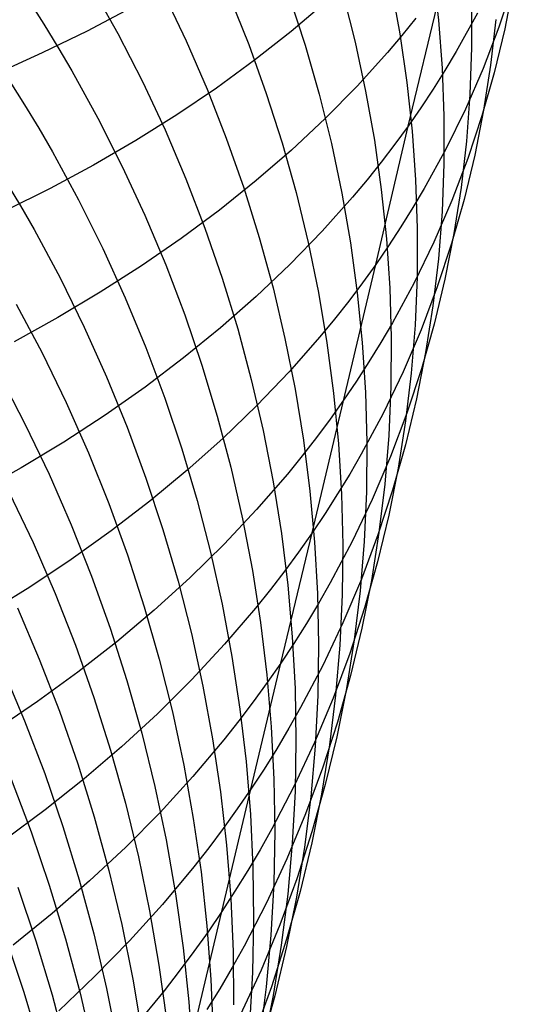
# Model space of a CAD drawing. Extents: x -383 to 1849, y -1185 to -529.
# Tile 262 of 656: x 223.26 to 227.35, y -1097.12 to -1088.96. Entities that reach past the tile are written whole.
import ezdxf

# ---------------------------------------------------------------- set-up
doc = ezdxf.new("R2010")
doc.units = 0
doc.layers.add('PREDEFINITO', color=7, linetype='CONTINUOUS')

msp = doc.modelspace()

# ---------------------------------------------------------------- linework, layer by layer
at = {"layer": 'PREDEFINITO'}
for p, q in [((226.6853, -1088.5695, 528.1522), (226.7304, -1088.9674, 527.8653)), ((223.8538, -1088.689, 539.2612), (224.0716, -1089.0791, 539.0657)), ((226.3352, -1088.6788, 530.0719), (226.409, -1089.081, 529.7981)), ((226.4782, -1089.8462, 515.6851), (226.7636, -1088.6601, 514.3184)), ((227.3472, -1088.6778, 519.3194), (227.231, -1089.0253, 518.9951)), ((227.3503, -1088.6749, 521.6464), (227.2787, -1089.0408, 521.3276)), ((224.4486, -1088.7412, 537.4846), (224.6376, -1089.1385, 537.2721)), ((224.9964, -1088.7693, 535.6771), (225.1569, -1089.1709, 535.4483)), ((225.4918, -1088.7716, 533.8379), (225.6234, -1089.1755, 533.5933)), ((225.9358, -1088.7453, 531.9673), (226.0383, -1089.1497, 531.7076)), ((223.3349, -1088.8091, 540.9168), (223.4566, -1089.0001, 540.8271)), ((224.1768, -1088.8691, 508.2359), (223.8161, -1089.059, 507.9608)), ((225.7995, -1088.8148, 511.3672), (225.5087, -1089.0618, 511.0621)), ((227.0029, -1088.8041, 525.9124), (227.0041, -1089.1943, 525.6119)), ((226.5424, -1088.9522, 513.9973), (226.4262, -1089.0955, 513.8383)), ((227.0539, -1088.909, 516.6481), (226.8775, -1089.2282, 516.3241)), ((227.2046, -1088.9617, 523.6377), (227.1619, -1089.3399, 523.3267)), ((223.4566, -1089.0001, 540.8271), (223.5745, -1089.1929, 540.736)), ((226.7304, -1088.9674, 527.8653), (226.7604, -1089.3651, 527.5761)), ((227.231, -1089.0253, 518.9951), (227.0995, -1089.3678, 518.6721)), ((227.2787, -1089.0408, 521.3276), (227.1919, -1089.4031, 521.0091)), ((223.8161, -1089.059, 507.9608), (223.4451, -1089.2396, 507.6927)), ((224.0716, -1089.0791, 539.0657), (224.2746, -1089.4751, 538.8649)), ((225.5087, -1089.0618, 511.0621), (225.205, -1089.3005, 510.7624)), ((226.4262, -1089.0955, 513.8383), (226.3062, -1089.2369, 513.6802)), ((226.409, -1089.081, 529.7981), (226.4678, -1089.484, 529.5214)), ((223.5745, -1089.1929, 540.736), (223.6887, -1089.3873, 540.6436)), ((224.6376, -1089.1385, 537.2721), (224.8116, -1089.5405, 537.0547)), ((225.1569, -1089.1709, 535.4483), (225.3024, -1089.5762, 535.2151)), ((225.6234, -1089.1755, 533.5933), (225.74, -1089.5822, 533.3448)), ((226.0383, -1089.1497, 531.7076), (226.1258, -1089.5559, 531.4444)), ((227.0041, -1089.1943, 525.6119), (226.9902, -1089.5831, 525.3101)), ((223.4451, -1089.2396, 507.6927), (223.0644, -1089.411, 507.4317)), ((226.3062, -1089.2369, 513.6802), (226.0552, -1089.5139, 513.3671)), ((226.8775, -1089.2282, 516.3241), (226.7835, -1089.3853, 516.1632)), ((225.205, -1089.3005, 510.7624), (224.8889, -1089.5308, 510.4681)), ((226.7604, -1089.3651, 527.5761), (226.7753, -1089.7622, 527.2849)), ((227.0995, -1089.3678, 518.6721), (226.9526, -1089.7051, 518.3507)), ((227.1619, -1089.3399, 523.3267), (227.1041, -1089.7152, 523.0153)), ((223.6887, -1089.3873, 540.6436), (223.906, -1089.7808, 540.4548)), ((226.7835, -1089.3853, 516.1632), (226.6856, -1089.5407, 516.003)), ((227.1919, -1089.4031, 521.0091), (227.0897, -1089.7613, 520.6911)), ((223.1766, -1089.4755, 542.302), (223.2978, -1089.6683, 542.2155)), ((224.2746, -1089.4751, 538.8649), (224.4626, -1089.8764, 538.6592)), ((224.8889, -1089.5308, 510.4681), (224.5608, -1089.7525, 510.1797)), ((226.0552, -1089.5139, 513.3671), (225.7901, -1089.7831, 513.0584)), ((226.4678, -1089.484, 529.5214), (226.5116, -1089.8874, 529.242)), ((224.8116, -1089.5405, 537.0547), (224.9707, -1089.9468, 536.8327)), ((225.3024, -1089.5762, 535.2151), (225.433, -1089.9848, 534.9779)), ((225.74, -1089.5822, 533.3448), (225.8417, -1089.9911, 533.0927)), ((226.1258, -1089.5559, 531.4444), (226.1984, -1089.9633, 531.178)), ((226.6856, -1089.5407, 516.003), (226.5838, -1089.6944, 515.8436)), ((226.9902, -1089.5831, 525.3101), (226.9611, -1089.9699, 525.0072)), ((223.2978, -1089.6683, 542.2155), (223.4153, -1089.8628, 542.1276)), ((226.5838, -1089.6944, 515.8436), (226.4782, -1089.8462, 515.6851)), ((224.5608, -1089.7525, 510.1797), (224.2212, -1089.9653, 509.8973)), ((226.7753, -1089.7622, 527.2849), (226.7751, -1090.1582, 526.992)), ((226.9526, -1089.7051, 518.3507), (226.7902, -1090.0365, 518.0314)), ((227.0897, -1089.7613, 520.6911), (226.9722, -1090.115, 520.374)), ((227.1041, -1089.7152, 523.0153), (227.031, -1090.0872, 522.7039)), ((223.906, -1089.7808, 540.4548), (224.1083, -1090.1802, 540.261)), ((225.7901, -1089.7831, 513.0584), (225.5112, -1090.0442, 512.7544)), ((226.2101, -1090.9919, 517.0892), (226.4782, -1089.8462, 515.6851)), ((226.4782, -1089.8462, 515.6851), (226.3686, -1089.9962, 515.5274)), ((223.4153, -1089.8628, 542.1276), (223.5291, -1090.0589, 542.0385)), ((224.4626, -1089.8764, 538.6592), (224.6356, -1090.2825, 538.4488)), ((226.5116, -1089.8874, 529.242), (226.5404, -1090.2906, 528.9604)), ((224.2212, -1089.9653, 509.8973), (223.8706, -1090.1692, 509.6213)), ((224.9707, -1089.9468, 536.8327), (225.1148, -1090.357, 536.6065)), ((225.433, -1089.9848, 534.9779), (225.5486, -1090.3962, 534.7368)), ((225.8417, -1089.9911, 533.0927), (225.9283, -1090.4019, 532.8373)), ((226.1984, -1089.9633, 531.178), (226.2559, -1090.3715, 530.9089)), ((226.3686, -1089.9962, 515.5274), (226.2553, -1090.1444, 515.3707)), ((226.9611, -1089.9699, 525.0072), (226.9169, -1090.3542, 524.7035)), ((223.5291, -1090.0589, 542.0385), (223.7454, -1090.4561, 541.8564)), ((225.5112, -1090.0442, 512.7544), (225.2189, -1090.2972, 512.4552)), ((226.7902, -1090.0365, 518.0314), (226.6124, -1090.3617, 517.7145)), ((227.031, -1090.0872, 522.7039), (226.9426, -1090.4555, 522.3926)), ((223.8706, -1090.1692, 509.6213), (223.5093, -1090.364, 509.3518)), ((224.1083, -1090.1802, 540.261), (224.2957, -1090.5851, 540.0625)), ((226.2553, -1090.1444, 515.3707), (226.1381, -1090.2906, 515.2149)), ((226.7751, -1090.1582, 526.992), (226.7598, -1090.5527, 526.6978)), ((226.9722, -1090.115, 520.374), (226.8394, -1090.4636, 520.0583)), ((223.1459, -1090.3097, 543.617), (223.263, -1090.5059, 543.5324)), ((224.6356, -1090.2825, 538.4488), (224.7937, -1090.6931, 538.2341)), ((225.2189, -1090.2972, 512.4552), (224.9139, -1090.5417, 512.1613)), ((226.1381, -1090.2906, 515.2149), (226.0172, -1090.4349, 515.0601)), ((226.5404, -1090.2906, 528.9604), (226.554, -1090.6932, 528.6769)), ((223.5093, -1090.364, 509.3518), (223.1378, -1090.5495, 509.0892)), ((225.1148, -1090.357, 536.6065), (225.244, -1090.7705, 536.3764)), ((225.5486, -1090.3962, 534.7368), (225.6492, -1090.8099, 534.4922)), ((225.9283, -1090.4019, 532.8373), (226, -1090.814, 532.5788)), ((226.2559, -1090.3715, 530.9089), (226.2984, -1090.7801, 530.6372)), ((226.6124, -1090.3617, 517.7145), (226.5176, -1090.5218, 517.557)), ((226.9169, -1090.3542, 524.7035), (226.8575, -1090.7357, 524.3995)), ((223.263, -1090.5059, 543.5324), (223.3764, -1090.7037, 543.4465)), ((223.7454, -1090.4561, 541.8564), (223.9468, -1090.8592, 541.6694)), ((226.0172, -1090.4349, 515.0601), (225.7645, -1090.7177, 514.7536)), ((226.8394, -1090.4636, 520.0583), (226.6911, -1090.8069, 519.7442)), ((226.9426, -1090.4555, 522.3926), (226.8389, -1090.8197, 522.082)), ((224.2957, -1090.5851, 540.0625), (224.4681, -1090.9949, 539.8594)), ((224.9139, -1090.5417, 512.1613), (224.5964, -1090.7778, 511.8727)), ((226.5176, -1090.5218, 517.557), (226.419, -1090.6803, 517.4003)), ((226.7598, -1090.5527, 526.6978), (226.7294, -1090.9453, 526.4025)), ((223.3764, -1090.7037, 543.4465), (223.592, -1091.1043, 543.2712)), ((224.7937, -1090.6931, 538.2341), (224.9368, -1091.1076, 538.0152)), ((225.7645, -1090.7177, 514.7536), (225.4976, -1090.9925, 514.4513)), ((226.419, -1090.6803, 517.4003), (226.3165, -1090.837, 517.2443)), ((226.554, -1090.6932, 528.6769), (226.5526, -1091.0948, 528.3917)), ((226.8575, -1090.7357, 524.3995), (226.7829, -1091.114, 524.0953)), ((224.5964, -1090.7778, 511.8727), (224.2669, -1091.0051, 511.5898)), ((225.244, -1090.7705, 536.3764), (225.3581, -1091.1869, 536.1425)), ((225.6492, -1090.8099, 534.4922), (225.7348, -1091.2255, 534.2443)), ((226, -1090.814, 532.5788), (226.0567, -1091.2269, 532.3176)), ((226.3165, -1090.837, 517.2443), (226.2101, -1090.9919, 517.0892)), ((226.2984, -1090.7801, 530.6372), (226.3259, -1091.1887, 530.3633)), ((226.6911, -1090.8069, 519.7442), (226.5274, -1091.1443, 519.432)), ((226.8389, -1090.8197, 522.082), (226.7199, -1091.1794, 521.7723)), ((223.9468, -1090.8592, 541.6694), (224.1332, -1091.2679, 541.478)), ((224.4681, -1090.9949, 539.8594), (224.6256, -1091.4091, 539.6522)), ((225.4976, -1090.9925, 514.4513), (225.217, -1091.2592, 514.1537)), ((225.6822, -1093.2172, 519.9523), (226.2101, -1090.9919, 517.0892)), ((226.2101, -1090.9919, 517.0892), (226.0998, -1091.1449, 516.9349)), ((226.7294, -1090.9453, 526.4025), (226.6838, -1091.3354, 526.1065)), ((224.2669, -1091.0051, 511.5898), (223.9259, -1091.2235, 511.3128)), ((223.592, -1091.1043, 543.2712), (223.7926, -1091.511, 543.0912)), ((224.9368, -1091.1076, 538.0152), (225.065, -1091.5255, 537.7925)), ((226.0998, -1091.1449, 516.9349), (225.9857, -1091.296, 516.7815)), ((226.5274, -1091.1443, 519.432), (226.3482, -1091.4756, 519.1222)), ((226.5526, -1091.0948, 528.3917), (226.5361, -1091.4949, 528.1052)), ((226.7829, -1091.114, 524.0953), (226.693, -1091.4884, 523.7915)), ((223.9259, -1091.2235, 511.3128), (223.5739, -1091.4329, 511.042)), ((225.3581, -1091.1869, 536.1425), (225.4572, -1091.6057, 535.9053)), ((225.7348, -1091.2255, 534.2443), (225.8053, -1091.6425, 533.9936)), ((226.0567, -1091.2269, 532.3176), (226.0983, -1091.6403, 532.0539)), ((226.3259, -1091.1887, 530.3633), (226.3383, -1091.5967, 530.0875)), ((226.7199, -1091.1794, 521.7723), (226.5855, -1091.534, 521.4638)), ((223.229, -1091.3216, 544.8675), (223.4435, -1091.7259, 544.6989)), ((224.1332, -1091.2679, 541.478), (224.3046, -1091.6815, 541.2822)), ((225.217, -1091.2592, 514.1537), (224.923, -1091.5175, 513.8608)), ((225.9857, -1091.296, 516.7815), (225.8679, -1091.4452, 516.629)), ((224.6256, -1091.4091, 539.6522), (224.768, -1091.8274, 539.441)), ((226.6838, -1091.3354, 526.1065), (226.623, -1091.7227, 525.8101)), ((223.5739, -1091.4329, 511.042), (223.2113, -1091.633, 510.7777)), ((225.8679, -1091.4452, 516.629), (225.7462, -1091.5925, 516.4775)), ((226.3482, -1091.4756, 519.1222), (226.2528, -1091.6387, 518.9682)), ((226.693, -1091.4884, 523.7915), (226.5879, -1091.8588, 523.4882)), ((223.7926, -1091.511, 543.0912), (223.9783, -1091.9233, 542.9069)), ((224.923, -1091.5175, 513.8608), (224.6162, -1091.7674, 513.573)), ((225.065, -1091.5255, 537.7925), (225.178, -1091.9463, 537.5662)), ((226.5855, -1091.534, 521.4638), (226.4358, -1091.8832, 521.1569)), ((226.5361, -1091.4949, 528.1052), (226.5044, -1091.8931, 527.8176)), ((225.4572, -1091.6057, 535.9053), (225.5414, -1092.0265, 535.6649)), ((225.7462, -1091.5925, 516.4775), (225.4921, -1091.8812, 516.1775)), ((225.8053, -1091.6425, 533.9936), (225.8608, -1092.0604, 533.7401)), ((226.0983, -1091.6403, 532.0539), (226.1248, -1092.0537, 531.7881)), ((226.2528, -1091.6387, 518.9682), (226.1536, -1091.8001, 518.815)), ((226.3383, -1091.5967, 530.0875), (226.3356, -1092.0037, 529.8101)), ((223.4435, -1091.7259, 544.6989), (223.643, -1092.1364, 544.5258)), ((224.3046, -1091.6815, 541.2822), (224.461, -1092.0997, 541.0823)), ((226.623, -1091.7227, 525.8101), (226.547, -1092.1067, 525.5136)), ((224.6162, -1091.7674, 513.573), (224.297, -1092.0086, 513.2906)), ((226.1536, -1091.8001, 518.815), (226.0504, -1091.9597, 518.6626)), ((224.768, -1091.8274, 539.441), (224.8954, -1092.2491, 539.2261)), ((225.4921, -1091.8812, 516.1775), (225.2237, -1092.1619, 515.8816)), ((226.4358, -1091.8832, 521.1569), (226.2706, -1092.2266, 520.852)), ((226.5044, -1091.8931, 527.8176), (226.4575, -1092.2889, 527.5294)), ((226.5879, -1091.8588, 523.4882), (226.4675, -1092.2245, 523.1858)), ((223.0895, -1091.9108, 546.3011), (223.3031, -1092.3183, 546.1394)), ((223.9783, -1091.9233, 542.9069), (224.1489, -1092.3408, 542.7183)), ((225.178, -1091.9463, 537.5662), (225.2761, -1092.3697, 537.3367)), ((226.0504, -1091.9597, 518.6626), (225.9433, -1092.1176, 518.5109)), ((224.297, -1092.0086, 513.2906), (223.9659, -1092.241, 513.0137)), ((225.5414, -1092.0265, 535.6649), (225.6104, -1092.4487, 535.4216)), ((225.8608, -1092.0604, 533.7401), (225.9012, -1092.4788, 533.4843)), ((226.1248, -1092.0537, 531.7881), (226.1362, -1092.4665, 531.5204)), ((226.3356, -1092.0037, 529.8101), (226.3178, -1092.4092, 529.5314)), ((223.643, -1092.1364, 544.5258), (223.8274, -1092.5526, 544.3484)), ((224.461, -1092.0997, 541.0823), (224.6024, -1092.522, 540.8786)), ((225.9433, -1092.1176, 518.5109), (225.8324, -1092.2735, 518.3601)), ((226.547, -1092.1067, 525.5136), (226.4558, -1092.487, 525.2174)), ((225.2237, -1092.1619, 515.8816), (224.9416, -1092.4344, 515.5902)), ((226.2706, -1092.2266, 520.852), (226.0899, -1092.5637, 520.5494)), ((226.4675, -1092.2245, 523.1858), (226.3317, -1092.5851, 522.8847)), ((223.9659, -1092.241, 513.0137), (223.6233, -1092.4644, 512.7426)), ((224.8954, -1092.2491, 539.2261), (225.0079, -1092.6739, 539.0077)), ((225.8324, -1092.2735, 518.3601), (225.7176, -1092.4276, 518.2101)), ((226.4575, -1092.2889, 527.5294), (226.3954, -1092.6818, 527.2408)), ((223.3031, -1092.3183, 546.1394), (223.5017, -1092.7321, 545.9734)), ((224.1489, -1092.3408, 542.7183), (224.3045, -1092.7628, 542.5259)), ((225.2761, -1092.3697, 537.3367), (225.3591, -1092.795, 537.1041)), ((223.6233, -1092.4644, 512.7426), (223.2696, -1092.6785, 512.4776)), ((224.9416, -1092.4344, 515.5902), (224.6462, -1092.6985, 515.3035)), ((225.7176, -1092.4276, 518.2101), (225.5991, -1092.5797, 518.0611)), ((225.6104, -1092.4487, 535.4216), (225.6644, -1092.8719, 535.1758)), ((226.1362, -1092.4665, 531.5204), (226.1325, -1092.8784, 531.2512)), ((226.3178, -1092.4092, 529.5314), (226.2848, -1092.8128, 529.2518)), ((223.8274, -1092.5526, 544.3484), (223.9968, -1092.974, 544.1671)), ((224.6024, -1092.522, 540.8786), (224.7288, -1092.9479, 540.6714)), ((225.9012, -1092.4788, 533.4843), (225.9265, -1092.8973, 533.2264)), ((226.4558, -1092.487, 525.2174), (226.3492, -1092.8631, 524.9217)), ((225.5991, -1092.5797, 518.0611), (225.4768, -1092.7298, 517.9129)), ((226.0899, -1092.5637, 520.5494), (225.9938, -1092.7297, 520.399)), ((226.3317, -1092.5851, 522.8847), (226.1806, -1092.9403, 522.5852)), ((223.2696, -1092.6785, 512.4776), (222.9054, -1092.8833, 512.2189)), ((224.6462, -1092.6985, 515.3035), (224.338, -1092.9541, 515.0218)), ((225.0079, -1092.6739, 539.0077), (225.1052, -1093.1012, 538.7862)), ((226.3954, -1092.6818, 527.2408), (226.3181, -1093.0715, 526.9521)), ((223.5017, -1092.7321, 545.9734), (223.6853, -1093.1517, 545.8033)), ((224.3045, -1092.7628, 542.5259), (224.4451, -1093.189, 542.3298)), ((225.4768, -1092.7298, 517.9129), (225.2214, -1093.0242, 517.6196)), ((225.3591, -1092.795, 537.1041), (225.4271, -1093.2219, 536.8687)), ((225.9938, -1092.7297, 520.399), (225.8938, -1092.894, 520.2494)), ((223.1704, -1092.8813, 547.5925), (223.3686, -1093.2979, 547.4338)), ((225.6644, -1092.8719, 535.1758), (225.7033, -1093.2956, 534.9277)), ((226.1325, -1092.8784, 531.2512), (226.1136, -1093.2889, 530.9807)), ((226.3492, -1092.8631, 524.9217), (226.2275, -1093.2346, 524.627)), ((226.2848, -1092.8128, 529.2518), (226.2367, -1093.2141, 528.9715)), ((224.338, -1092.9541, 515.0218), (224.0174, -1093.2009, 514.7452)), ((224.7288, -1092.9479, 540.6714), (224.8402, -1093.3768, 540.4609)), ((225.8938, -1092.894, 520.2494), (225.79, -1093.0565, 520.1004)), ((225.9265, -1092.8973, 533.2264), (225.9367, -1093.3152, 532.9667)), ((226.1806, -1092.9403, 522.5852), (226.0142, -1093.2895, 522.2877)), ((223.9968, -1092.974, 544.1671), (224.1512, -1093.4001, 543.982)), ((225.2214, -1093.0242, 517.6196), (224.9517, -1093.3106, 517.3304)), ((225.1052, -1093.1012, 538.7862), (225.1875, -1093.5305, 538.5617)), ((225.79, -1093.0565, 520.1004), (225.6822, -1093.2172, 519.9523)), ((226.3181, -1093.0715, 526.9521), (226.2255, -1093.4574, 526.6637)), ((224.0174, -1093.2009, 514.7452), (223.6849, -1093.4388, 514.4741)), ((223.6853, -1093.1517, 545.8033), (223.8538, -1093.5766, 545.6295)), ((224.4451, -1093.189, 542.3298), (224.5706, -1093.6188, 542.1303)), ((225.4224, -1094.2972, 521.4099), (225.6822, -1093.2172, 519.9523)), ((225.4271, -1093.2219, 536.8687), (225.48, -1093.6498, 536.6309)), ((225.6822, -1093.2172, 519.9523), (225.5706, -1093.376, 519.805)), ((226.0142, -1093.2895, 522.2877), (225.8323, -1093.6323, 521.9924)), ((226.1136, -1093.2889, 530.9807), (226.0796, -1093.6975, 530.7093)), ((226.2275, -1093.2346, 524.627), (226.0904, -1093.6009, 524.3335)), ((226.2367, -1093.2141, 528.9715), (226.1734, -1093.6125, 528.6908)), ((223.3686, -1093.2979, 547.4338), (223.5518, -1093.7204, 547.2713)), ((224.9517, -1093.3106, 517.3304), (224.6684, -1093.5886, 517.0455)), ((225.7033, -1093.2956, 534.9277), (225.7271, -1093.7193, 534.6776)), ((225.9367, -1093.3152, 532.9667), (225.9317, -1093.7322, 532.7055)), ((223.6849, -1093.4388, 514.4741), (223.3409, -1093.6676, 514.2086)), ((224.1512, -1093.4001, 543.982), (224.2906, -1093.8305, 543.7935)), ((224.8402, -1093.3768, 540.4609), (224.9365, -1093.8083, 540.2473)), ((225.5706, -1093.376, 519.805), (225.4551, -1093.5329, 519.6585)), ((225.1875, -1093.5305, 538.5617), (225.2548, -1093.9614, 538.3347)), ((225.4551, -1093.5329, 519.6585), (225.3359, -1093.6878, 519.513)), ((226.2255, -1093.4574, 526.6637), (226.1177, -1093.8391, 526.3758)), ((223.8538, -1093.5766, 545.6295), (224.0073, -1094.0062, 545.4521)), ((224.6684, -1093.5886, 517.0455), (224.3717, -1093.8582, 516.7652)), ((226.0904, -1093.6009, 524.3335), (225.9379, -1093.9618, 524.0416)), ((226.1734, -1093.6125, 528.6908), (226.0948, -1094.0076, 528.4101)), ((223.3409, -1093.6676, 514.2086), (222.9859, -1093.8871, 513.9491)), ((224.5706, -1093.6188, 542.1303), (224.6811, -1094.0518, 541.9276)), ((225.3359, -1093.6878, 519.513), (225.2129, -1093.8408, 519.3683)), ((225.48, -1093.6498, 536.6309), (225.5178, -1094.0782, 536.3909)), ((225.8323, -1093.6323, 521.9924), (225.7356, -1093.8013, 521.8457)), ((226.0796, -1093.6975, 530.7093), (226.0304, -1094.1037, 530.4372)), ((223.5518, -1093.7204, 547.2713), (223.7199, -1094.1482, 547.1052)), ((225.7271, -1093.7193, 534.6776), (225.7359, -1094.1426, 534.4257)), ((225.9317, -1093.7322, 532.7055), (225.9115, -1094.1478, 532.4431)), ((223.2386, -1093.8376, 548.9032), (223.4205, -1094.2635, 548.748)), ((224.3717, -1093.8582, 516.7652), (224.0622, -1094.1191, 516.4898)), ((224.2906, -1093.8305, 543.7935), (224.4148, -1094.2645, 543.6016)), ((224.9365, -1093.8083, 540.2473), (225.0177, -1094.2419, 540.0309)), ((225.2129, -1093.8408, 519.3683), (224.9561, -1094.1407, 519.0818)), ((225.7356, -1093.8013, 521.8457), (225.6351, -1093.9684, 521.6996)), ((226.1177, -1093.8391, 526.3758), (225.9946, -1094.2162, 526.0889)), ((224.0073, -1094.0062, 545.4521), (224.1458, -1094.4401, 545.2713)), ((225.2548, -1093.9614, 538.3347), (225.3069, -1094.3934, 538.1052)), ((225.6351, -1093.9684, 521.6996), (225.5307, -1094.1337, 521.5544)), ((225.9379, -1093.9618, 524.0416), (225.7701, -1094.3167, 523.7516)), ((226.0948, -1094.0076, 528.4101), (226.0011, -1094.399, 528.1296)), ((224.6811, -1094.0518, 541.9276), (224.7765, -1094.4874, 541.722)), ((225.5178, -1094.0782, 536.3909), (225.5405, -1094.5067, 536.1489)), ((226.0304, -1094.1037, 530.4372), (225.9659, -1094.5071, 530.1648)), ((223.7199, -1094.1482, 547.1052), (223.873, -1094.5808, 546.9356)), ((224.0622, -1094.1191, 516.4898), (223.7404, -1094.3712, 516.2194)), ((224.9561, -1094.1407, 519.0818), (224.6852, -1094.4325, 518.7994)), ((225.5307, -1094.1337, 521.5544), (225.4224, -1094.2972, 521.4099)), ((225.7359, -1094.1426, 534.4257), (225.7294, -1094.565, 534.1724)), ((225.9115, -1094.1478, 532.4431), (225.8762, -1094.5616, 532.1798)), ((223.4205, -1094.2635, 548.748), (223.5874, -1094.6949, 548.5893)), ((224.4148, -1094.2645, 543.6016), (224.524, -1094.7018, 543.4067)), ((225.0177, -1094.2419, 540.0309), (225.0839, -1094.6771, 539.812)), ((225.9946, -1094.2162, 526.0889), (225.8561, -1094.5882, 525.8031)), ((223.1177, -1094.3471, 550.3845), (223.2989, -1094.776, 550.2368)), ((225.1743, -1095.3411, 522.8961), (225.4224, -1094.2972, 521.4099)), ((225.4224, -1094.2972, 521.4099), (225.3102, -1094.4588, 521.2662)), ((225.7701, -1094.3167, 523.7516), (225.5869, -1094.6652, 523.4638)), ((223.7404, -1094.3712, 516.2194), (223.4066, -1094.6143, 515.9543)), ((225.3069, -1094.3934, 538.1052), (225.3439, -1094.826, 537.8736)), ((226.0011, -1094.399, 528.1296), (225.8921, -1094.7862, 527.8497)), ((224.1458, -1094.4401, 545.2713), (224.2692, -1094.8778, 545.0873)), ((224.6852, -1094.4325, 518.7994), (224.4005, -1094.7159, 518.5212)), ((224.7765, -1094.4874, 541.722), (224.8568, -1094.9251, 541.5137)), ((225.3102, -1094.4588, 521.2662), (225.1943, -1094.6184, 521.1233)), ((225.5405, -1094.5067, 536.1489), (225.5481, -1094.9348, 535.9053)), ((225.9659, -1094.5071, 530.1648), (225.8863, -1094.9073, 529.8923)), ((223.873, -1094.5808, 546.9356), (224.011, -1095.0178, 546.7628)), ((225.8561, -1094.5882, 525.8031), (225.7023, -1094.9546, 525.5189)), ((225.7294, -1094.565, 534.1724), (225.7079, -1094.986, 533.918)), ((225.8762, -1094.5616, 532.1798), (225.8257, -1094.973, 531.9159)), ((223.4066, -1094.6143, 515.9543), (223.0614, -1094.8481, 515.6948)), ((225.1943, -1094.6184, 521.1233), (225.0746, -1094.776, 520.9814)), ((225.5869, -1094.6652, 523.4638), (225.4896, -1094.8369, 523.3208)), ((223.5874, -1094.6949, 548.5893), (223.7392, -1095.1312, 548.4274)), ((224.4005, -1094.7159, 518.5212), (224.1026, -1094.9907, 518.2475)), ((224.524, -1094.7018, 543.4067), (224.6182, -1095.1417, 543.2089)), ((225.0839, -1094.6771, 539.812), (225.135, -1095.1134, 539.5907)), ((223.2989, -1094.776, 550.2368), (223.465, -1095.2104, 550.0858)), ((225.0746, -1094.776, 520.9814), (224.9512, -1094.9317, 520.8403)), ((225.3439, -1094.826, 537.8736), (225.3658, -1095.2587, 537.6401)), ((225.4896, -1094.8369, 523.3208), (225.3884, -1095.0068, 523.1785)), ((225.8921, -1094.7862, 527.8497), (225.7678, -1095.1687, 527.5706)), ((224.2692, -1094.8778, 545.0873), (224.3776, -1095.3188, 544.9004)), ((225.8863, -1094.9073, 529.8923), (225.7913, -1095.3037, 529.62)), ((224.1026, -1094.9907, 518.2475), (223.7919, -1095.2569, 517.9785)), ((224.9512, -1094.9317, 520.8403), (224.6935, -1095.2369, 520.561)), ((224.8568, -1094.9251, 541.5137), (224.922, -1095.3646, 541.3029)), ((225.7023, -1094.9546, 525.5189), (225.5331, -1095.315, 525.2365)), ((225.5481, -1094.9348, 535.9053), (225.5405, -1095.362, 535.6603)), ((225.7079, -1094.986, 533.918), (225.6711, -1095.4052, 533.6627)), ((225.8257, -1094.973, 531.9159), (225.7599, -1095.3816, 531.6516)), ((224.011, -1095.0178, 546.7628), (224.1339, -1095.4586, 546.587)), ((225.3884, -1095.0068, 523.1785), (225.2833, -1095.1749, 523.0369)), ((223.7392, -1095.1312, 548.4274), (223.876, -1095.5719, 548.2624)), ((224.6182, -1095.1417, 543.2089), (224.6972, -1095.5839, 543.0086)), ((225.135, -1095.1134, 539.5907), (225.1709, -1095.5504, 539.3675)), ((223.465, -1095.2104, 550.0858), (223.6161, -1095.6498, 549.9317)), ((224.6935, -1095.2369, 520.561), (224.4218, -1095.5338, 520.2856)), ((225.2833, -1095.1749, 523.0369), (225.1743, -1095.3411, 522.8961)), ((225.7678, -1095.1687, 527.5706), (225.6282, -1095.5461, 527.2927)), ((223.186, -1095.2574, 551.7369), (223.3517, -1095.6944, 551.5937)), ((223.7919, -1095.2569, 517.9785), (223.4688, -1095.514, 517.7145)), ((224.3776, -1095.3188, 544.9004), (224.4708, -1095.7626, 544.7109)), ((225.5331, -1095.315, 525.2365), (225.3485, -1095.669, 524.9562)), ((225.3658, -1095.2587, 537.6401), (225.3725, -1095.691, 537.405)), ((225.7913, -1095.3037, 529.62), (225.6811, -1095.696, 529.3483)), ((224.922, -1095.3646, 541.3029), (224.9721, -1095.8052, 541.09)), ((224.9331, -1096.3559, 524.4034), (225.1743, -1095.3411, 522.8961)), ((225.1743, -1095.3411, 522.8961), (225.0616, -1095.5054, 522.756)), ((225.5405, -1095.362, 535.6603), (225.5178, -1095.7879, 535.4141)), ((225.6711, -1095.4052, 533.6627), (225.6192, -1095.822, 533.4068)), ((225.7599, -1095.3816, 531.6516), (225.6789, -1095.7869, 531.3872)), ((224.1339, -1095.4586, 546.587), (224.2417, -1095.9028, 546.4085)), ((223.4688, -1095.514, 517.7145), (223.1339, -1095.7621, 517.4557)), ((223.876, -1095.5719, 548.2624), (223.9976, -1096.0165, 548.0945)), ((224.4218, -1095.5338, 520.2856), (224.1364, -1095.8223, 520.0144)), ((225.0616, -1095.5054, 522.756), (224.945, -1095.6677, 522.6168)), ((225.1709, -1095.5504, 539.3675), (225.1917, -1095.9876, 539.1424)), ((225.6282, -1095.5461, 527.2927), (225.4733, -1095.9179, 527.0163)), ((223.6161, -1095.6498, 549.9317), (223.752, -1096.0937, 549.7747)), ((224.6972, -1095.5839, 543.0086), (224.7611, -1096.0278, 542.8059)), ((223.3517, -1095.6944, 551.5937), (223.5024, -1096.1363, 551.4477)), ((224.945, -1095.6677, 522.6168), (224.8246, -1095.8281, 522.4785)), ((225.3485, -1095.669, 524.9562), (225.2504, -1095.8435, 524.817)), ((225.3725, -1095.691, 537.405), (225.3641, -1096.1225, 537.1685)), ((225.6811, -1095.696, 529.3483), (225.5555, -1096.0836, 529.0774)), ((224.4708, -1095.7626, 544.7109), (224.549, -1096.2085, 544.5189)), ((224.9721, -1095.8052, 541.09), (225.007, -1096.2465, 540.875)), ((225.5178, -1095.7879, 535.4141), (225.4799, -1096.2119, 535.1672)), ((225.6789, -1095.7869, 531.3872), (225.5826, -1096.1886, 531.1231)), ((224.1364, -1095.8223, 520.0144), (223.8378, -1096.1021, 519.7477)), ((224.8246, -1095.8281, 522.4785), (224.7006, -1095.9864, 522.341)), ((225.2504, -1095.8435, 524.817), (225.1485, -1096.0161, 524.6784)), ((225.6192, -1095.822, 533.4068), (225.5521, -1096.236, 533.1505)), ((224.2417, -1095.9028, 546.4085), (224.3344, -1096.3497, 546.2274)), ((225.4733, -1095.9179, 527.0163), (225.3031, -1096.2837, 526.7417)), ((223.9976, -1096.0165, 548.0945), (224.1042, -1096.4645, 547.924)), ((224.7006, -1095.9864, 522.341), (224.4416, -1096.2969, 522.0688)), ((224.7611, -1096.0278, 542.8059), (224.8099, -1096.4729, 542.6012)), ((225.1485, -1096.0161, 524.6784), (225.0427, -1096.1869, 524.5405)), ((225.1917, -1095.9876, 539.1424), (225.1974, -1096.4244, 538.9158)), ((223.5024, -1096.1363, 551.4477), (223.638, -1096.5828, 551.2989)), ((223.8378, -1096.1021, 519.7477), (223.5264, -1096.373, 519.4855)), ((223.752, -1096.0937, 549.7747), (223.8729, -1096.5415, 549.6151)), ((225.3641, -1096.1225, 537.1685), (225.3405, -1096.5527, 536.931)), ((225.5555, -1096.0836, 529.0774), (225.4147, -1096.4661, 528.8076)), ((223.2415, -1096.1527, 553.1088), (223.3913, -1096.5978, 552.9706)), ((224.549, -1096.2085, 544.5189), (224.6121, -1096.6563, 544.3246)), ((225.0427, -1096.1869, 524.5405), (224.9331, -1096.3559, 524.4034)), ((225.4799, -1096.2119, 535.1672), (225.4268, -1096.6335, 534.9196)), ((225.5826, -1096.1886, 531.1231), (225.471, -1096.586, 530.8595)), ((224.4416, -1096.2969, 522.0688), (224.1686, -1096.5991, 521.8005)), ((225.007, -1096.2465, 540.875), (225.0268, -1096.6879, 540.6584)), ((225.3031, -1096.2837, 526.7417), (225.1175, -1096.6431, 526.4692)), ((225.5521, -1096.236, 533.1505), (225.4698, -1096.6467, 532.8943)), ((223.5264, -1096.373, 519.4855), (223.2028, -1096.6349, 519.2283)), ((224.3344, -1096.3497, 546.2274), (224.412, -1096.7989, 546.0439)), ((224.7, -1097.3404, 525.9317), (224.9331, -1096.3559, 524.4034)), ((224.9331, -1096.3559, 524.4034), (224.8195, -1096.5228, 524.267)), ((224.1042, -1096.4645, 547.924), (224.1957, -1096.9153, 547.7511)), ((225.1974, -1096.4244, 538.9158), (225.1879, -1096.8603, 538.6878)), ((225.4147, -1096.4661, 528.8076), (225.2584, -1096.843, 528.5392)), ((223.8729, -1096.5415, 549.6151), (223.9787, -1096.9927, 549.4529)), ((224.8195, -1096.5228, 524.267), (224.7022, -1096.6878, 524.1315)), ((224.8099, -1096.4729, 542.6012), (224.8436, -1096.9187, 542.3945)), ((225.3405, -1096.5527, 536.931), (225.3017, -1096.981, 536.6927)), ((223.1427, -1096.5768, 554.6344), (223.2922, -1097.0242, 554.5045)), ((223.3913, -1096.5978, 552.9706), (223.5259, -1097.0474, 552.8299)), ((223.638, -1096.5828, 551.2989), (223.7585, -1097.0332, 551.1476)), ((224.1686, -1096.5991, 521.8005), (223.882, -1096.8927, 521.5362)), ((225.471, -1096.586, 530.8595), (225.3441, -1096.9787, 530.5967)), ((225.4268, -1096.6335, 534.9196), (225.3585, -1097.0524, 534.6718)), ((224.7022, -1096.6878, 524.1315), (224.5811, -1096.8508, 523.9968)), ((224.6121, -1096.6563, 544.3246), (224.66, -1097.1053, 544.1283)), ((225.1175, -1096.6431, 526.4692), (225.0189, -1096.8202, 526.3339)), ((225.0268, -1096.6879, 540.6584), (225.0315, -1097.1291, 540.4402)), ((225.4698, -1096.6467, 532.8943), (225.3722, -1097.0536, 532.6382)), ((224.412, -1096.7989, 546.0439), (224.4745, -1097.25, 545.8583)), ((224.5811, -1096.8508, 523.9968), (224.4563, -1097.0118, 523.8629)), ((225.0189, -1096.8202, 526.3339), (224.9165, -1096.9954, 526.1991)), ((225.2584, -1096.843, 528.5392), (225.0868, -1097.2139, 528.2725)), ((225.1879, -1096.8603, 538.6878), (225.1633, -1097.295, 538.4589)), ((223.882, -1096.8927, 521.5362), (223.5822, -1097.1775, 521.2762)), ((224.1957, -1096.9153, 547.7511), (224.272, -1097.3685, 547.5759)), ((224.8436, -1096.9187, 542.3945), (224.8621, -1097.3648, 542.1862)), ((223.2922, -1097.0242, 554.5045), (223.4266, -1097.4761, 554.3721)), ((223.7585, -1097.0332, 551.1476), (223.8639, -1097.4871, 550.9939)), ((223.9787, -1096.9927, 549.4529), (224.0694, -1097.4468, 549.2884)), ((224.4563, -1097.0118, 523.8629), (224.1959, -1097.3275, 523.5978)), ((224.9165, -1096.9954, 526.1991), (224.8102, -1097.1689, 526.0651)), ((225.3441, -1096.9787, 530.5967), (225.2019, -1097.3663, 530.335)), ((225.3017, -1096.981, 536.6927), (225.2477, -1097.4071, 536.4538)), ((223.5259, -1097.0474, 552.8299), (223.6454, -1097.5011, 552.6868)), ((224.66, -1097.1053, 544.1283), (224.6928, -1097.5551, 543.9302)), ((225.3722, -1097.0536, 532.6382), (225.2594, -1097.4563, 532.3827)), ((225.3585, -1097.0524, 534.6718), (225.275, -1097.468, 534.4239))]:
    msp.add_line(p, q, dxfattribs=at)

doc.saveas('drawing.dxf')
